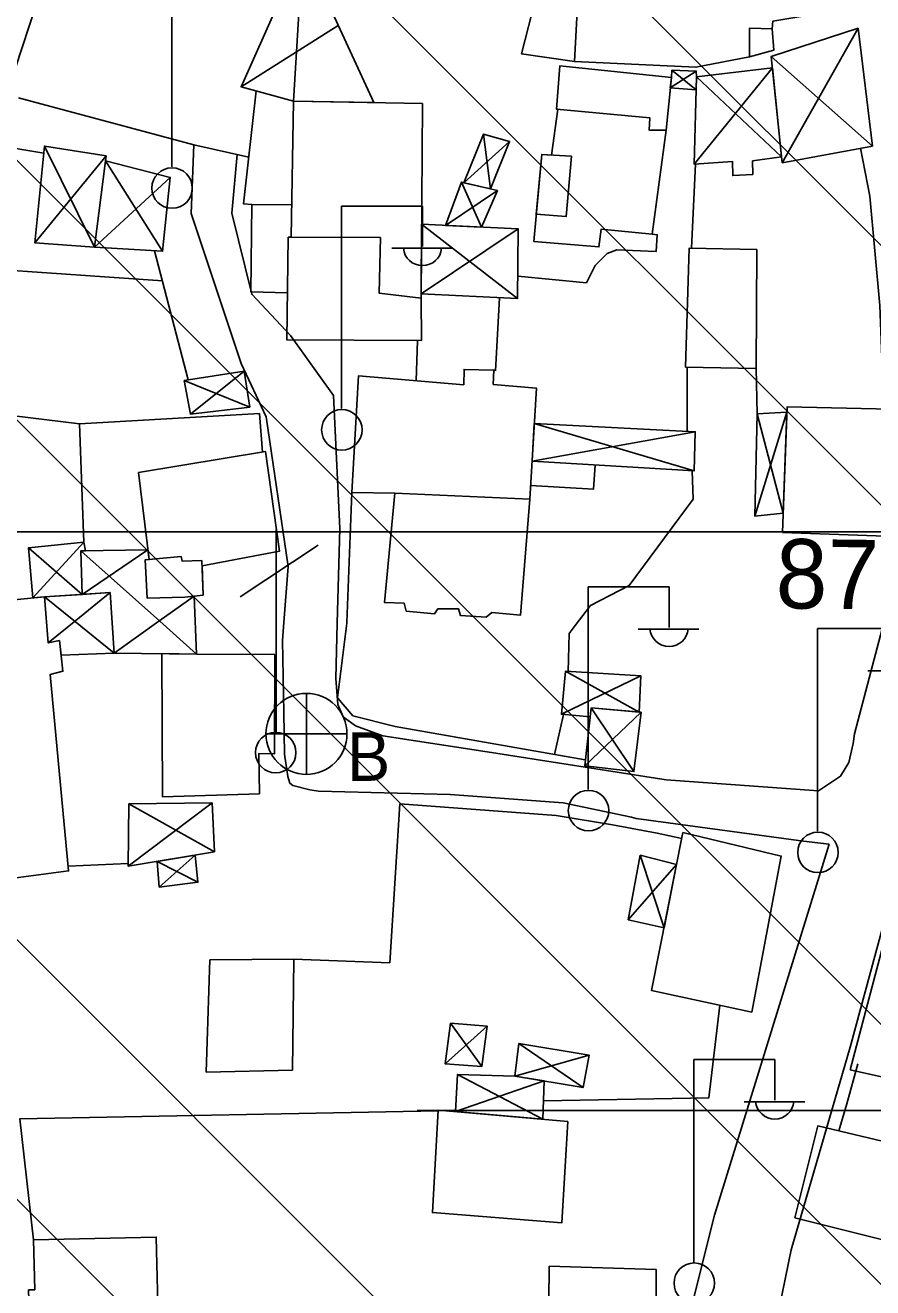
# Model space of a CAD drawing. Extents: x 417995 to 421451, y 4454518 to 4458015.
# Drawn here: x 420498.5 to 420571.8, y 4457141.6 to 4457250.7 of the extents above; entities that cross this region are included whole.
import ezdxf

# ---------------------------------------------------------------- set-up
doc = ezdxf.new("R2010")
doc.units = 0
for name, color, linetype in [('B_Betonzemin', 7, 'Continuous'), ('B_Harabe', 7, 'Continuous'), ('B_Kapi', 7, 'Continuous'), ('B_Mesken', 7, 'Continuous'), ('B_Sundurma', 7, 'Continuous'), ('B_Teras', 7, 'Continuous'), ('S_Elektrik_Diregi', 7, 'Continuous'), ('S_Rogar_Kapagi_Buski', 7, 'Continuous'), ('S_Telefon_Diregi', 7, 'Continuous'), ('Sinir_Duvar_tek_tarafa_ait', 7, 'Continuous'), ('Sinir_itirazli_Mulkiyet', 7, 'Continuous'), ('Sinir_Tel_bir_taraf', 7, 'Continuous'), ('SN_TR_SIVILASMA', 7, 'Continuous'), ('SN_TR_TASKIN', 7, 'Continuous'), ('Y_Yol_Kotu', 7, 'Continuous'), ('Yol_Sose', 7, 'Continuous')]:
    doc.layers.add(name, color=color, linetype=linetype)

msp = doc.modelspace()

# ---------------------------------------------------------------- linework, layer by layer
at = {"layer": 'B_Betonzemin'}
for points in [[(420552.74, 4457232.63), (420553.18, 4457232.59), (420553.08, 4457231.14), (420549.7, 4457231.29), (420548.84, 4457230.98), (420547.81, 4457229.94), (420547.06, 4457228.43), (420541.12, 4457229.02)], [(420539.54, 4457227.15), (420539.21, 4457220.83)]]:
    msp.add_lwpolyline(points, dxfattribs=at)
at = {"layer": 'B_Harabe'}
msp.add_lwpolyline([(420513.35, 4457196.35), (420520.12, 4457196.3), (420520.11, 4457187.74), (420518.75, 4457187.76), (420518.79, 4457184.28), (420510.4, 4457184.02), (420510.37, 4457196.39)], close=True, dxfattribs=at)
at = {"layer": 'B_Kapi'}
for points in [[(420513.13, 4457240.37), (420517.87, 4457239.3)], [(420570.76, 4457240.07), (420571.57, 4457235.93)], [(420532.46, 4457223.45), (420532.34, 4457219.97)], [(420549.31, 4457181.6), (420553.16, 4457180.88)], [(420569.57, 4457157.46), (420568.87, 4457155.13)]]:
    msp.add_lwpolyline(points, dxfattribs=at)
at = {"layer": 'B_Mesken'}
for points in [[(420544.17, 4457258.94), (420550.2, 4457259.92), (420570.69, 4457260.47), (420570.67, 4457258.02), (420571.63, 4457258.01), (420571.54, 4457254.19), (420570.68, 4457254.23), (420570.75, 4457252.32), (420563.17, 4457251.04), (420563.12, 4457250.39), (420563.27, 4457248.56), (420561.15, 4457247.97), (420556.52, 4457247.07), (420546.03, 4457247.58), (420541.44, 4457248.24)], [(420552.74, 4457232.63), (420548.32, 4457233.07), (420548.14, 4457231.54), (420542.51, 4457232.02), (420543.19, 4457239.53), (420544.05, 4457239.48), (420544.58, 4457243.45), (420544.46, 4457243.46), (420544.77, 4457247.2), (420554.4, 4457246.18), (420553.96, 4457241.63)], [(420532.77, 4457227.1), (420532.88, 4457243.93), (420521.73, 4457244.14), (420521.53, 4457232.37), (420521.28, 4457232.37), (420521.17, 4457223.5), (420532.79, 4457223.45)], [(420561.78, 4457231.33), (420561.72, 4457221.04), (420555.63, 4457221.15), (420555.94, 4457231.43)], [(420530.5, 4457210.26), (420526.78, 4457210.32), (420527.37, 4457220.4), (420536.45, 4457219.62), (420536.49, 4457220.95), (420539.06, 4457220.89), (420539, 4457219.66), (420542.74, 4457219.34), (420542.16, 4457209.75)], [(420573.37, 4457217.53), (420572.92, 4457206.55), (420564.01, 4457206.87), (420564.41, 4457217.71)], [(420508.33, 4457212.05), (420509.27, 4457204.52), (420508.91, 4457204.48), (420509.09, 4457201.17), (420512.34, 4457201.26), (420513.94, 4457201.44), (420513.83, 4457203.97), (420520.54, 4457205.25), (420519.33, 4457213.85)], [(420530.5, 4457210.26), (420542.16, 4457209.75), (420541.36, 4457199.7), (420538.87, 4457199.95), (420538.39, 4457199.54), (420536.18, 4457199.68), (420535.99, 4457200.26), (420534.21, 4457200.25), (420533.93, 4457199.83), (420531.48, 4457200.06), (420531.3, 4457200.74), (420529.59, 4457200.82)], [(420500.21, 4457201.3), (420500.53, 4457197.33), (420501.5, 4457197.52), (420501.81, 4457194.86), (420500.71, 4457194.59), (420502.29, 4457177.6), (420493.19, 4457176.39), (420493.25, 4457175.49), (420488.98, 4457175.06), (420488.29, 4457181.16), (420492.07, 4457181.52), (420491.2, 4457195.29), (420487.73, 4457195.1), (420487.25, 4457200.98), (420491.55, 4457201.26), (420491.69, 4457200.46)], [(420555.4, 4457180.92), (420552.69, 4457167.26), (420561.35, 4457165.4), (420563.9, 4457178.89)], [(420584.91, 4457156.44), (420588.97, 4457172.93), (420574.17, 4457176.78), (420569.86, 4457160.4), (420578.02, 4457158.6), (420577.65, 4457157.52), (420584.28, 4457155.98), (420584.35, 4457156.46)], [(420514.51, 4457169.92), (420521.76, 4457169.99), (420521.64, 4457160.39), (420514.2, 4457160.22)], [(420545.46, 4457155.96), (420534.23, 4457156.93), (420533.75, 4457148.08), (420544.92, 4457147.18)], [(420581.84, 4457152.82), (420574.82, 4457154.71), (420574.56, 4457153.79), (420567.06, 4457155.56), (420565.08, 4457147.63), (420579.47, 4457144.03)], [(420499.27, 4457145.71), (420509.88, 4457145.96), (420510.07, 4457137.83), (420498.95, 4457137.93), (420498.84, 4457141.39), (420499.37, 4457141.41)], [(420553.06, 4457129.32), (420553.09, 4457143.15), (420543.85, 4457143.44), (420543.7, 4457128.42)]]:
    msp.add_lwpolyline(points, close=True, dxfattribs=at)
at = {"layer": 'B_Sundurma'}
for p, q in [((420522.54, 4457257.35), (420521.73, 4457244.14)), ((420517.21, 4457245.39), (420525.6, 4457250.68)), ((420570.54, 4457250.44), (420563.97, 4457238.8)), ((420563.03, 4457248), (420571.78, 4457240.26)), ((420554.31, 4457245.28), (420556.55, 4457246.74)), ((420556.55, 4457245.12), (420554.45, 4457246.81)), ((420556.38, 4457238.69), (420563.13, 4457247.03)), ((420563.91, 4457239.32), (420556.58, 4457246.24)), ((420538.15, 4457241.28), (420538.78, 4457236.55)), ((420504.53, 4457231.52), (420500.21, 4457240.25)), ((420536.47, 4457237.09), (420540.42, 4457240.66)), ((420499.37, 4457231.9), (420505.54, 4457239.41)), ((420510.42, 4457231.17), (420505.5, 4457238.99)), ((420504.53, 4457231.52), (420511.09, 4457237.55)), ((420536.25, 4457237.14), (420538, 4457233.25)), ((420534.87, 4457233.4), (420539.37, 4457236.41)), ((420532.81, 4457233.5), (420541.09, 4457227.07)), ((420541.17, 4457233.1), (420532.77, 4457227.48)), ((420517.48, 4457220.79), (420512.84, 4457217.09)), ((420517.95, 4457217.7), (420512.3, 4457219.99)), ((420564.39, 4457217.26), (420561.61, 4457208.28)), ((420561.83, 4457217.12), (420564.07, 4457208.52)), ((420542.55, 4457216.27), (420556.36, 4457212.18)), ((420556.46, 4457215.56), (420542.36, 4457213.01)), ((420499.2, 4457201.2), (420503.62, 4457206.01)), ((420503.47, 4457201.51), (420498.83, 4457205.53)), ((420510.18, 4457199.18), (420503.35, 4457205.27)), ((420509.16, 4457205.37), (420503.47, 4457201.51)), ((420505.88, 4457201.66), (420502.92, 4457199.26)), ((420500.21, 4457201.3), (420502.74, 4457199.26)), ((420513.15, 4457201.35), (420510.1, 4457199.18)), ((420502.92, 4457199.26), (420500.53, 4457197.33)), ((420502.74, 4457199.26), (420506.23, 4457196.44)), ((420510.1, 4457199.18), (420506.23, 4457196.44)), ((420513.35, 4457196.35), (420510.18, 4457199.18)), ((420551.75, 4457194.48), (420544.89, 4457191.14)), ((420551.61, 4457191.34), (420545.26, 4457194.86)), ((420547.48, 4457191.7), (420551.16, 4457186.19)), ((420546.91, 4457186.7), (420551.79, 4457191.32)), ((420514.71, 4457183.48), (420507.46, 4457178.01)), ((420507.49, 4457183.4), (420514.9, 4457179.26)), ((420510.14, 4457176.21), (420513.23, 4457178.98)), ((420551.71, 4457178.96), (420553.77, 4457172.68)), ((420509.94, 4457178.42), (420513.47, 4457176.63)), ((420554.85, 4457178.16), (420550.67, 4457173.39)), ((420538.03, 4457160.69), (420535.31, 4457164.44)), ((420538.48, 4457164.18), (420534.84, 4457160.94)), ((420541.23, 4457162.68), (420546.79, 4457158.9)), ((420540.87, 4457159.87), (420547.31, 4457161.68)), ((420535.74, 4457156.8), (420543.42, 4457159.45)), ((420535.91, 4457160), (420543.3, 4457156.15))]:
    msp.add_line(p, q, dxfattribs=at)
for points in [[(420528.67, 4457244.01), (420522.54, 4457257.35), (420517.21, 4457245.39), (420521.73, 4457244.14)], [(420563.97, 4457238.8), (420563.03, 4457248), (420570.54, 4457250.44), (420571.78, 4457240.26)], [(420556.55, 4457245.12), (420554.31, 4457245.28), (420554.4, 4457246.18), (420554.45, 4457246.81), (420556.55, 4457246.74), (420556.58, 4457246.24)], [(420563.91, 4457239.32), (420561.42, 4457238.97), (420561.43, 4457237.8), (420559.71, 4457237.71), (420559.68, 4457238.93), (420556.38, 4457238.69), (420556.58, 4457246.24), (420563.13, 4457247.03)], [(420536.47, 4457237.09), (420538.15, 4457241.28), (420540.42, 4457240.66), (420538.78, 4457236.55)], [(420504.53, 4457231.52), (420499.37, 4457231.9), (420500.21, 4457240.25), (420505.54, 4457239.41), (420505.5, 4457238.99)], [(420504.53, 4457231.52), (420510.42, 4457231.17), (420511.09, 4457237.55), (420505.5, 4457238.99)], [(420534.87, 4457233.4), (420536.25, 4457237.14), (420539.37, 4457236.41), (420538, 4457233.25)], [(420532.81, 4457233.5), (420541.17, 4457233.1), (420541.09, 4457227.07), (420532.77, 4457227.48)], [(420517.95, 4457217.7), (420517.48, 4457220.79), (420512.3, 4457219.99), (420512.84, 4457217.09)], [(420564.39, 4457217.26), (420561.83, 4457217.12), (420561.61, 4457208.28), (420564.07, 4457208.52)], [(420542.55, 4457216.27), (420556.46, 4457215.56), (420556.36, 4457212.18), (420542.36, 4457213.01)], [(420503.47, 4457201.51), (420500.21, 4457201.3), (420499.2, 4457201.2), (420498.83, 4457205.53), (420503.62, 4457206.01), (420503.75, 4457205.28), (420503.35, 4457205.27)], [(420506.23, 4457196.44), (420513.35, 4457196.35), (420513.15, 4457201.35), (420512.34, 4457201.26), (420509.09, 4457201.17), (420508.91, 4457204.48), (420509.27, 4457204.52), (420509.16, 4457205.37), (420503.35, 4457205.27), (420503.47, 4457201.51), (420505.88, 4457201.66)], [(420500.21, 4457201.3), (420505.88, 4457201.66), (420506.23, 4457196.44), (420501.65, 4457196.26), (420501.5, 4457197.52), (420500.53, 4457197.33)], [(420551.61, 4457191.34), (420551.75, 4457194.48), (420545.26, 4457194.86), (420544.89, 4457191.14), (420547.39, 4457190.91), (420547.48, 4457191.7)], [(420547.48, 4457191.7), (420546.91, 4457186.7), (420551.16, 4457186.19), (420551.79, 4457191.32)], [(420514.71, 4457183.48), (420507.49, 4457183.4), (420507.46, 4457178.01), (420514.9, 4457179.26)], [(420509.94, 4457178.42), (420510.14, 4457176.21), (420513.47, 4457176.63), (420513.23, 4457178.98)], [(420554.85, 4457178.16), (420551.71, 4457178.96), (420550.67, 4457173.39), (420553.77, 4457172.68)], [(420538.03, 4457160.69), (420538.48, 4457164.18), (420535.31, 4457164.44), (420534.84, 4457160.94)], [(420541.23, 4457162.68), (420540.87, 4457159.87), (420546.79, 4457158.9), (420547.31, 4457161.68)], [(420535.74, 4457156.8), (420535.91, 4457160), (420540.87, 4457159.87), (420543.42, 4457159.45), (420543.3, 4457156.15)]]:
    msp.add_lwpolyline(points, close=True, dxfattribs=at)
at = {"layer": 'B_Teras'}
for points in [[(420550.2, 4457259.92), (420550.11, 4457257.67), (420548.93, 4457257.57), (420548.73, 4457253.59), (420546.35, 4457253.57), (420546.03, 4457247.58), (420556.52, 4457247.07), (420561.15, 4457247.97), (420561.16, 4457250.45), (420563.12, 4457250.39), (420563.17, 4457251.04), (420570.75, 4457252.32), (420570.68, 4457254.23), (420571.54, 4457254.19), (420571.63, 4457258.01), (420570.67, 4457258.02), (420570.69, 4457260.47)], [(420544.77, 4457247.2), (420544.46, 4457243.46), (420552.53, 4457242.7), (420552.47, 4457241.64), (420553.96, 4457241.63), (420554.4, 4457246.18)], [(420545.76, 4457239.37), (420545.32, 4457234.18), (420542.71, 4457234.37), (420543.19, 4457239.53)], [(420529.27, 4457232.35), (420521.28, 4457232.37), (420521.17, 4457223.5), (420532.79, 4457223.45), (420532.77, 4457227.1), (420529.13, 4457227.55)], [(420508.91, 4457204.48), (420509.09, 4457201.17), (420512.34, 4457201.26), (420513.94, 4457201.44), (420513.81, 4457204.43), (420512.11, 4457204.38), (420512.04, 4457204.78)]]:
    msp.add_lwpolyline(points, close=True, dxfattribs=at)
at = {"layer": 'S_Elektrik_Diregi'}
for p, q in [((420511.21, 4457238.46), (420511.21, 4457255.96)), ((420525.89, 4457217.57), (420525.89, 4457235.07)), ((420525.89, 4457235.07), (420532.89, 4457235.07)), ((420532.89, 4457231.57), (420532.89, 4457235.07)), ((420530.23, 4457231.43), (420535.48, 4457231.43)), ((420547.2, 4457184.65), (420547.2, 4457202.15)), ((420547.2, 4457202.15), (420554.2, 4457202.15)), ((420554.2, 4457198.65), (420554.2, 4457202.15)), ((420551.54, 4457198.51), (420556.79, 4457198.51)), ((420567.04, 4457181.05), (420567.04, 4457198.55)), ((420567.04, 4457198.55), (420574.04, 4457198.55)), ((420571.38, 4457194.91), (420576.63, 4457194.91)), ((420556.34, 4457143.8), (420556.34, 4457161.3)), ((420556.34, 4457161.3), (420563.34, 4457161.3)), ((420563.34, 4457157.8), (420563.34, 4457161.3)), ((420560.68, 4457157.66), (420565.93, 4457157.66))]:
    msp.add_line(p, q, dxfattribs=at)
for centre in [(420511.24, 4457236.63), (420525.92, 4457215.73), (420547.24, 4457182.82), (420567.07, 4457179.21), (420556.38, 4457141.97)]:
    msp.add_circle(centre, 1.75, dxfattribs=at)
for centre in [(420532.89, 4457231.58), (420554.2, 4457198.66), (420563.34, 4457157.82)]:
    msp.add_arc(centre, 1.66, 184.8384, 355.1464, dxfattribs=at)
at = {"layer": 'S_Rogar_Kapagi_Buski'}
for p, q in [((420522.86, 4457192.95), (420522.86, 4457185.95)), ((420519.36, 4457189.45), (420526.36, 4457189.45))]:
    msp.add_line(p, q, dxfattribs=at)
msp.add_circle((420522.86, 4457189.45), 3.5, dxfattribs=at)
at = {"layer": 'S_Telefon_Diregi'}
for p, q in [((420520.24, 4457189.58), (420520.24, 4457207.08)), ((420517.12, 4457201.31), (420523.88, 4457205.75))]:
    msp.add_line(p, q, dxfattribs=at)
msp.add_circle((420520.2, 4457187.83), 1.75, dxfattribs=at)
at = {"layer": 'Sinir_Duvar_tek_tarafa_ait'}
for points in [[(420497.08, 4457245.09), (420500.13, 4457254.42), (420494.43, 4457256.34)], [(420513.13, 4457240.37), (420497.97, 4457244.42)], [(420518.15, 4457235.21), (420517.41, 4457235.27), (420518.52, 4457245.03)], [(420500.15, 4457239.64), (420491.55, 4457241.09), (420491.83, 4457243.91)], [(420556.14, 4457231.42), (420556.49, 4457238.7)], [(420571.57, 4457235.93), (420572.43, 4457226.47), (420572.77, 4457217.54)], [(420521.22, 4457227.57), (420518.04, 4457227.66), (420518.15, 4457235.21), (420521.58, 4457235.19)], [(420509.73, 4457231.21), (420512.63, 4457220.04)], [(420555.78, 4457215.59), (420555.77, 4457221.15)], [(420561.83, 4457217.12), (420561.72, 4457221.04)], [(420503.62, 4457206.01), (420503.25, 4457216.25), (420518.79, 4457217.13), (420519.07, 4457213.81)], [(420547.81, 4457212.69), (420547.68, 4457210.61), (420542.23, 4457210.93)], [(420546.09, 4457198.81), (420547.41, 4457200.54), (420550.76, 4457202.28), (420556.28, 4457209.74), (420556.2, 4457212.19)], [(420526.35, 4457199.08), (420526.78, 4457210.32)], [(420526.88, 4457191), (420525.53, 4457192.57), (420526.34, 4457199.01)], [(420526.34, 4457199.01), (420526.35, 4457199.08)], [(420545.49, 4457194.85), (420545.58, 4457198.13), (420546.09, 4457198.81)], [(420546.96, 4457187.2), (420530.53, 4457190.08), (420526.88, 4457191)], [(420544.29, 4457187.67), (420545.08, 4457191.13)], [(420521.76, 4457169.99), (420530.06, 4457169.67), (420530.92, 4457183.4), (420544.44, 4457182.4), (420549.31, 4457181.6)], [(420553.16, 4457180.88), (420555.3, 4457180.42)], [(420507.46, 4457178.25), (420502.25, 4457178.02)], [(420558.59, 4457165.99), (420557.63, 4457157.99), (420543.36, 4457157.73)], [(420569.57, 4457157.46), (420570.52, 4457160.94)], [(420534.23, 4457156.86), (420498.09, 4457156.18), (420499.27, 4457145.71)]]:
    msp.add_lwpolyline(points, dxfattribs=at)
at = {"layer": 'Sinir_itirazli_Mulkiyet'}
msp.add_lwpolyline([(420462.26, 4457232.85), (420486.2, 4457230.29), (420510.4, 4457228.61)], dxfattribs=at)
at = {"layer": 'Sinir_Tel_bir_taraf'}
msp.add_lwpolyline([(420503.25, 4457216.25), (420477.58, 4457219.38), (420463.79, 4457223.2)], dxfattribs=at)
at = {"layer": 'SN_TR_SIVILASMA'}
for p, q in [((421282.29, 4456521.91), (420118.46, 4457685.73)), ((421282.05, 4456499.69), (420108.49, 4457673.26)), ((421281.59, 4456455.25), (420088.53, 4457648.31)), ((421281.36, 4456433.03), (420079.09, 4457635.3)), ((421280.9, 4456388.6), (420066.93, 4457602.56)), ((421280.66, 4456366.38), (420060.85, 4457586.19))]:
    msp.add_line(p, q, dxfattribs=at)
at = {"layer": 'SN_TR_TASKIN'}
for p, q in [((420482.43, 4457206.9), (420582.43, 4457206.9)), ((420532.43, 4457156.9), (420632.43, 4457156.9))]:
    msp.add_line(p, q, dxfattribs=at)
at = {"layer": 'Yol_Sose'}
for points in [[(420513.13, 4457240.37), (420512.89, 4457234.42), (420517.2, 4457221.46), (420519.37, 4457216.84), (420521.27, 4457203.91), (420520.9, 4457199.07)], [(420525.52, 4457199.02), (420525.75, 4457207.19), (420525.19, 4457218.69), (420521.48, 4457223.87), (420518.13, 4457227.45), (420516.41, 4457234.46), (420516.86, 4457239.53)], [(420520.9, 4457199.07), (420520.78, 4457197.51), (420520.9, 4457191.29)], [(420525.56, 4457192), (420525.39, 4457194.23), (420525.52, 4457199.02)], [(420570.23, 4457189.46), (420572.63, 4457198.53)], [(420570.23, 4457189.46), (420570.11, 4457188.63), (420569.73, 4457186.99), (420569.01, 4457185.79), (420567.11, 4457184.53), (420553.94, 4457185.47), (420538.49, 4457187.89), (420529.45, 4457189.28), (420527.11, 4457190.16), (420526.02, 4457190.91), (420525.56, 4457192)], [(420520.9, 4457191.29), (420520.97, 4457187.7), (420521.25, 4457185.76), (420521.43, 4457185.18), (420521.67, 4457184.99), (420523.15, 4457184.61), (420523.91, 4457184.49), (420535.28, 4457184.2), (420545.04, 4457183.5), (420550.96, 4457182.24), (420551.37, 4457182.15), (420565.81, 4457180.18), (420568.05, 4457179.91)], [(420594.47, 4457124.37), (420564.37, 4457121.98), (420562.16, 4457122.22), (420561.21, 4457122.86), (420560.81, 4457123.58), (420560.72, 4457125.14), (420564.76, 4457144.86), (420569.85, 4457162.38), (420575.13, 4457181.83)], [(420568.05, 4457179.91), (420558.13, 4457147.86), (420553.66, 4457130.04), (420551.37, 4457118.1), (420551.15, 4457115.56), (420551.04, 4457113.42), (420550.36, 4457105.88), (420550.42, 4457103.93), (420550.71, 4457100.48), (420553.91, 4457088.29), (420556.24, 4457076.58), (420558.22, 4457065.9), (420560.68, 4457056.24), (420562.13, 4457048.83), (420562.9, 4457041.27), (420571.02, 4457027.11), (420575, 4457020.91)]]:
    msp.add_lwpolyline(points, dxfattribs=at)

# ---------------------------------------------------------------- texts
at = {"layer": 'S_Rogar_Kapagi_Buski'}
msp.add_text('B', height=4.2, dxfattribs=at).set_placement((420526.36, 4457185.39))
at = {"layer": 'Y_Yol_Kotu'}
msp.add_text('87.04', height=6, rotation=359.3592, dxfattribs=at).set_placement((420563.4, 4457200.31))

doc.saveas('drawing.dxf')
